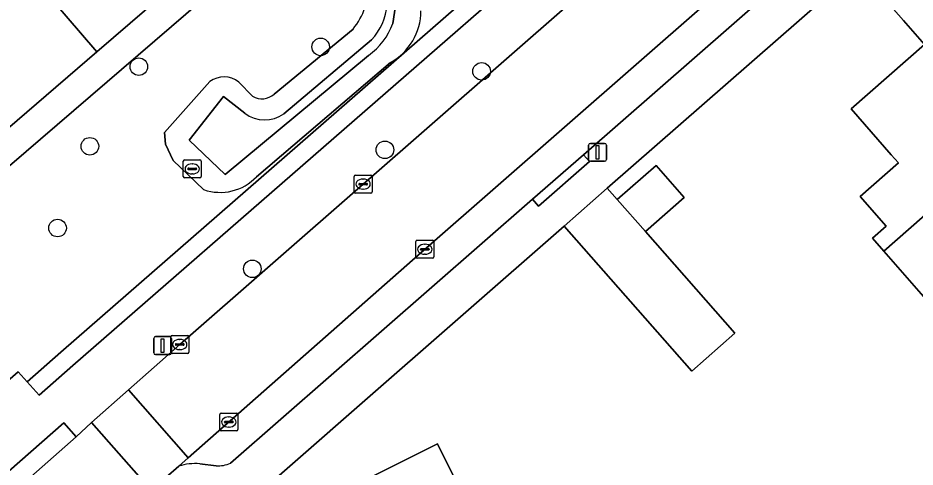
# Model space of a CAD drawing. Extents: x 157320 to 158835, y 386650 to 388491.
# Drawn here: x 157597.98 to 157647.93, y 387796.62 to 387821.62 of the extents above; entities that cross this region are included whole.
import ezdxf

# ---------------------------------------------------------------- set-up
doc = ezdxf.new("R2010")
doc.units = 0
for name, color, linetype in [('IMGEO_Boom', 7, 'Continuous'), ('IMGEO_Erf', 7, 'Continuous'), ('IMGEO_Greppel_droge_sloot', 7, 'Continuous'), ('IMGEO_Groenvoorziening', 7, 'Continuous'), ('IMGEO_Haag', 7, 'Continuous'), ('IMGEO_Kolk', 7, 'Continuous'), ('IMGEO_Lichtmast', 7, 'Continuous'), ('IMGEO_Muur', 7, 'Continuous'), ('IMGEO_Oever', 7, 'Continuous'), ('IMGEO_Pand', 7, 'Continuous'), ('IMGEO_Parkeervlak_open', 7, 'Continuous'), ('IMGEO_Rijbaan_lokaal_open', 7, 'Continuous'), ('IMGEO_Voetpad_open', 7, 'Continuous')]:
    doc.layers.add(name, color=color, linetype=linetype)

msp = doc.modelspace()

# ---------------------------------------------------------------- linework, layer by layer
at = {"layer": 'IMGEO_Boom'}
for centre in [(157614.835, 387820.01), (157604.709, 387818.908), (157623.795, 387818.651), (157601.983, 387814.477), (157618.411, 387814.28), (157600.183, 387809.924), (157611.029, 387807.653)]:
    msp.add_circle(centre, 0.489, dxfattribs=at)
at = {"layer": 'IMGEO_Erf'}
for points in [[(157652.762, 387831.358), (157646.906, 387826.236), (157630.79, 387812.141), (157631.345, 387811.51), (157633.511, 387813.414), (157635.08, 387811.629), (157632.915, 387809.725), (157637.888, 387804.07), (157635.493, 387801.964), (157628.395, 387810.035), (157617.003, 387800.065), (157607.442, 387791.699)], [(157648.667, 387805.82), (157646.197, 387808.634), (157645.561, 387809.359), (157646.321, 387810.026), (157644.869, 387811.68), (157647.004, 387813.553), (157646.611, 387814.001), (157644.367, 387816.559), (157648.46, 387820.15), (157647.298, 387821.475), (157645.616, 387823.393), (157647.848, 387825.356), (157649.533, 387823.44)], [(157611.278, 387792.89), (157621.347, 387797.909), (157623.573, 387793.432)]]:
    msp.add_lwpolyline(points, dxfattribs=at)
at = {"layer": 'IMGEO_Greppel_droge_sloot'}
for points in [[(157618.859, 387821.31), (157619.041, 387822.546)], [(157617.665, 387820.399), (157612.785, 387816.279)], [(157609.52, 387812.909), (157617.506, 387819.536)], [(157610.604, 387816.312), (157609.432, 387817.25), (157607.507, 387814.81), (157609.52, 387812.909)]]:
    msp.add_lwpolyline(points, dxfattribs=at)
for centre, radius, start, end in [((157615.257, 387822.65), 3.297, 316.935, 355.0752), ((157615.159, 387822.729), 3.963, 306.3186, 339.0171), ((157611.718, 387817.828), 1.881, 233.7064, 304.5598)]:
    msp.add_arc(centre, radius, start, end, dxfattribs=at)
at = {"layer": 'IMGEO_Groenvoorziening'}
for points in [[(157596.666, 387898.667), (157591.074, 387893.848), (157576.785, 387881.818), (157577.453, 387881.073), (157591.726, 387893.089), (157592.879, 387894.1), (157597.334, 387898.007), (157597.556, 387898.205), (157597.738, 387898.211), (157598.011, 387898.166), (157598.466, 387897.813), (157630.55, 387861.394), (157645.53, 387844.496), (157645.954, 387843.343), (157645.442, 387842.312), (157643.275, 387840.451), (157627.162, 387826.391), (157626.142, 387825.501), (157600.373, 387803.016), (157598.489, 387801.366), (157599.159, 387800.624), (157601.031, 387802.263), (157630.109, 387827.61)], [(157597.569, 387888.624), (157592.879, 387894.1), (157591.726, 387893.089), (157592.627, 387892.075), (157578.219, 387880.217), (157578.743, 387879.632), (157578.896, 387879.765), (157593.208, 387891.573), (157603.095, 387880.095), (157616.991, 387863.943), (157630.777, 387848.05), (157620.993, 387839.628), (157620.76, 387839.412), (157622.654, 387837.213), (157611.388, 387827.514), (157602.363, 387819.743), (157591.729, 387810.587), (157590.763, 387809.768), (157590.859, 387809.676), (157588.409, 387807.574), (157589.404, 387806.433), (157624.445, 387836.562)], [(157624.445, 387836.562), (157589.404, 387806.433), (157594.723, 387800.331), (157595.341, 387799.617), (157597.99, 387801.918), (157598.489, 387801.366), (157600.373, 387803.016), (157626.142, 387825.501), (157625.968, 387825.408), (157625.789, 387825.324)], [(157612.245, 387817.376), (157616.641, 387821.002)], [(157618.717, 387819.138), (157611.265, 387812.782)], [(157608.317, 387812.065), (157606.629, 387813.683), (157606.195, 387814.593), (157606.13, 387815.236), (157608.658, 387818.074)], [(157610.277, 387818.049), (157611.045, 387817.26)]]:
    msp.add_lwpolyline(points, dxfattribs=at)
for centre, radius, start, end in [((157613.429, 387823.549), 4.1, 321.5848, 340.7385), ((157617.114, 387822.029), 3.306, 299.0006, 359.6839), ((157609.451, 387817.019), 1.32, 51.2914, 126.9393), ((157611.565, 387818.146), 1.027, 239.5898, 311.4531), ((157609.237, 387814.703), 2.793, 250.7763, 316.5633)]:
    msp.add_arc(centre, radius, start, end, dxfattribs=at)
at = {"layer": 'IMGEO_Haag'}
msp.add_lwpolyline([(157596.666, 387898.667), (157591.074, 387893.848), (157576.785, 387881.818), (157577.453, 387881.073), (157591.726, 387893.089), (157592.879, 387894.1), (157597.334, 387898.007), (157597.556, 387898.205), (157597.738, 387898.211), (157598.011, 387898.166), (157598.466, 387897.813), (157630.55, 387861.394), (157645.53, 387844.496), (157645.954, 387843.343), (157645.442, 387842.312), (157643.275, 387840.451), (157627.162, 387826.391), (157626.142, 387825.501), (157600.373, 387803.016), (157598.489, 387801.366), (157599.159, 387800.624), (157601.031, 387802.263), (157630.109, 387827.61)], dxfattribs=at)
at = {"layer": 'IMGEO_Kolk'}
for p, q in [((157607.182, 387812.791), (157607.182, 387813.643)), ((157607.257, 387813.717), (157608.109, 387813.717)), ((157608.183, 387813.643), (157608.183, 387812.791)), ((157607.441, 387813.211), (157607.441, 387813.223)), ((157607.879, 387813.174), (157607.481, 387813.174)), ((157607.484, 387813.26), (157607.882, 387813.26)), ((157607.67, 387813.497), (157607.695, 387813.497)), ((157607.925, 387813.223), (157607.925, 387813.211)), ((157608.109, 387812.717), (157607.257, 387812.717)), ((157607.693, 387812.937), (157607.668, 387812.937)), ((157616.696, 387811.944), (157616.696, 387812.796)), ((157616.771, 387812.87), (157617.623, 387812.87)), ((157617.184, 387812.65), (157617.209, 387812.65)), ((157617.697, 387812.796), (157617.697, 387811.944)), ((157616.955, 387812.364), (157616.955, 387812.376)), ((157617.393, 387812.327), (157616.995, 387812.327)), ((157616.998, 387812.413), (157617.396, 387812.413)), ((157617.207, 387812.09), (157617.182, 387812.09)), ((157617.439, 387812.376), (157617.439, 387812.364)), ((157617.623, 387811.87), (157616.771, 387811.87)), ((157620.133, 387808.316), (157620.133, 387809.168)), ((157620.208, 387809.242), (157621.06, 387809.242)), ((157621.134, 387809.168), (157621.134, 387808.316)), ((157620.392, 387808.736), (157620.392, 387808.748)), ((157620.83, 387808.699), (157620.432, 387808.699)), ((157620.435, 387808.785), (157620.833, 387808.785)), ((157620.621, 387809.022), (157620.646, 387809.022)), ((157620.876, 387808.748), (157620.876, 387808.736)), ((157621.06, 387808.242), (157620.208, 387808.242)), ((157620.644, 387808.462), (157620.619, 387808.462)), ((157606.486, 387803.015), (157606.486, 387803.867)), ((157606.561, 387803.941), (157607.413, 387803.941)), ((157606.974, 387803.721), (157606.999, 387803.721)), ((157607.487, 387803.867), (157607.487, 387803.015)), ((157606.745, 387803.435), (157606.745, 387803.447)), ((157607.183, 387803.398), (157606.785, 387803.398)), ((157606.788, 387803.484), (157607.186, 387803.484)), ((157606.997, 387803.161), (157606.972, 387803.161)), ((157607.229, 387803.447), (157607.229, 387803.435)), ((157607.413, 387802.941), (157606.561, 387802.941)), ((157609.295, 387799.626), (157610.147, 387799.626)), ((157609.22, 387798.7), (157609.22, 387799.552)), ((157609.479, 387799.12), (157609.479, 387799.132)), ((157609.522, 387799.169), (157609.92, 387799.169)), ((157609.708, 387799.406), (157609.733, 387799.406)), ((157609.963, 387799.132), (157609.963, 387799.12)), ((157610.221, 387799.552), (157610.221, 387798.7)), ((157610.147, 387798.626), (157609.295, 387798.626)), ((157609.917, 387799.083), (157609.519, 387799.083)), ((157609.731, 387798.846), (157609.706, 387798.846))]:
    msp.add_line(p, q, dxfattribs=at)
for points in [[(157607.182, 387812.791), (157607.182, 387813.643)], [(157607.257, 387813.717), (157608.109, 387813.717)], [(157608.183, 387813.643), (157608.183, 387812.791)], [(157608.109, 387812.717), (157607.257, 387812.717)], [(157616.696, 387811.944), (157616.696, 387812.796)], [(157616.771, 387812.87), (157617.623, 387812.87)], [(157617.697, 387812.796), (157617.697, 387811.944)], [(157617.623, 387811.87), (157616.771, 387811.87)], [(157620.133, 387808.316), (157620.133, 387809.168)], [(157620.208, 387809.242), (157621.06, 387809.242)], [(157621.134, 387809.168), (157621.134, 387808.316)], [(157621.06, 387808.242), (157620.208, 387808.242)], [(157606.486, 387803.015), (157606.486, 387803.867)], [(157606.561, 387803.941), (157607.413, 387803.941)], [(157607.487, 387803.867), (157607.487, 387803.015)], [(157607.413, 387802.941), (157606.561, 387802.941)], [(157609.295, 387799.626), (157610.147, 387799.626)], [(157609.22, 387798.7), (157609.22, 387799.552)], [(157610.221, 387799.552), (157610.221, 387798.7)], [(157610.147, 387798.626), (157609.295, 387798.626)]]:
    msp.add_lwpolyline(points, dxfattribs=at)
for centre, radius, start, end in [((157607.259, 387813.641), 0.0765, 91.552, 178.448), ((157607.259, 387813.641), 0.0765, 91.552, 178.448), ((157608.107, 387813.641), 0.0765, 1.552, 88.448), ((157608.107, 387813.641), 0.0765, 1.552, 88.448), ((157607.481, 387813.22), 0.0403, 85.8775, 175.7526), ((157607.478, 387813.21), 0.0366, 178.938, 274.7102), ((157607.882, 387813.217), 0.043, 264.8664, 352.4533), ((157607.886, 387813.222), 0.0386, 1.7309, 96.639), ((157607.259, 387812.793), 0.0765, 181.552, 268.448), ((157607.259, 387812.793), 0.0765, 181.552, 268.448), ((157608.107, 387812.793), 0.0765, 271.552, 358.448), ((157608.107, 387812.793), 0.0765, 271.552, 358.448), ((157616.773, 387812.794), 0.0765, 91.552, 178.448), ((157616.773, 387812.794), 0.0765, 91.552, 178.448), ((157617.621, 387812.794), 0.0765, 1.552, 88.448), ((157617.621, 387812.794), 0.0765, 1.552, 88.448), ((157616.995, 387812.373), 0.0403, 85.8775, 175.7526), ((157616.992, 387812.363), 0.0366, 178.938, 274.7102), ((157617.396, 387812.37), 0.043, 264.8664, 352.4533), ((157617.4, 387812.375), 0.0386, 1.7309, 96.639), ((157616.773, 387811.946), 0.0765, 181.552, 268.448), ((157616.773, 387811.946), 0.0765, 181.552, 268.448), ((157617.621, 387811.946), 0.0765, 271.552, 358.448), ((157617.621, 387811.946), 0.0765, 271.552, 358.448), ((157620.21, 387809.166), 0.0765, 91.552, 178.448), ((157620.21, 387809.166), 0.0765, 91.552, 178.448), ((157621.058, 387809.166), 0.0765, 1.552, 88.448), ((157621.058, 387809.166), 0.0765, 1.552, 88.448), ((157620.432, 387808.745), 0.0403, 85.8775, 175.7526), ((157620.429, 387808.735), 0.0366, 178.938, 274.7102), ((157620.833, 387808.742), 0.043, 264.8664, 352.4533), ((157620.837, 387808.747), 0.0386, 1.7309, 96.639), ((157620.21, 387808.318), 0.0765, 181.552, 268.448), ((157620.21, 387808.318), 0.0765, 181.552, 268.448), ((157621.058, 387808.318), 0.0765, 271.552, 358.448), ((157621.058, 387808.318), 0.0765, 271.552, 358.448), ((157606.563, 387803.865), 0.0765, 91.552, 178.448), ((157606.563, 387803.865), 0.0765, 91.552, 178.448), ((157607.411, 387803.865), 0.0765, 1.552, 88.448), ((157607.411, 387803.865), 0.0765, 1.552, 88.448), ((157606.785, 387803.444), 0.0403, 85.8775, 175.7526), ((157606.782, 387803.434), 0.0366, 178.938, 274.7102), ((157607.186, 387803.441), 0.043, 264.8664, 352.4533), ((157607.19, 387803.446), 0.0386, 1.7309, 96.639), ((157606.563, 387803.017), 0.0765, 181.552, 268.448), ((157606.563, 387803.017), 0.0765, 181.552, 268.448), ((157607.411, 387803.017), 0.0765, 271.552, 358.448), ((157607.411, 387803.017), 0.0765, 271.552, 358.448), ((157609.297, 387799.55), 0.0765, 91.552, 178.448), ((157609.297, 387799.55), 0.0765, 91.552, 178.448), ((157610.145, 387799.55), 0.0765, 1.552, 88.448), ((157610.145, 387799.55), 0.0765, 1.552, 88.448), ((157609.519, 387799.129), 0.0403, 85.8775, 175.7526), ((157609.516, 387799.119), 0.0366, 178.938, 274.7102), ((157609.92, 387799.126), 0.043, 264.8664, 352.4533), ((157609.924, 387799.131), 0.0386, 1.7309, 96.639), ((157609.297, 387798.702), 0.0765, 181.552, 268.448), ((157609.297, 387798.702), 0.0765, 181.552, 268.448), ((157610.145, 387798.702), 0.0765, 271.552, 358.448), ((157610.145, 387798.702), 0.0765, 271.552, 358.448)]:
    msp.add_arc(centre, radius, start, end, dxfattribs=at)
for centre, major_axis, ratio, start_param, end_param in [((157607.669, 387813.217), (-0.387, 0.002), 0.722429, 4.712389, 7.853982), ((157607.694, 387813.217), (-0.39, 0.002), 0.717154, 1.570796, 4.712389), ((157617.183, 387812.37), (-0.387, 0.002), 0.722429, 4.712389, 7.853982), ((157617.208, 387812.37), (-0.39, 0.002), 0.717154, 1.570796, 4.712389), ((157620.62, 387808.742), (-0.387, 0.002), 0.722429, 4.712389, 7.853982), ((157620.645, 387808.742), (-0.39, 0.002), 0.717154, 1.570796, 4.712389), ((157606.973, 387803.441), (-0.387, 0.002), 0.722429, 4.712389, 7.853982), ((157606.998, 387803.441), (-0.39, 0.002), 0.717154, 1.570796, 4.712389), ((157609.707, 387799.126), (-0.387, 0.002), 0.722429, 4.712389, 7.853982), ((157609.732, 387799.126), (-0.39, 0.002), 0.717154, 1.570796, 4.712389)]:
    msp.add_ellipse(centre, major_axis=major_axis, ratio=ratio, start_param=start_param, end_param=end_param, dxfattribs=at)
at = {"layer": 'IMGEO_Lichtmast'}
for p, q in [((157629.854, 387814.639), (157630.644, 387814.639)), ((157630.644, 387814.639), (157629.854, 387814.639)), ((157629.754, 387813.739), (157629.754, 387814.539)), ((157629.754, 387814.539), (157629.754, 387813.739)), ((157630.744, 387814.539), (157630.744, 387813.739)), ((157630.744, 387813.739), (157630.744, 387814.539)), ((157630.644, 387813.639), (157629.854, 387813.639)), ((157629.854, 387813.639), (157630.644, 387813.639)), ((157605.537, 387802.98), (157605.537, 387803.78)), ((157605.537, 387803.78), (157605.537, 387802.98)), ((157605.637, 387803.88), (157606.427, 387803.88)), ((157606.427, 387803.88), (157605.637, 387803.88)), ((157606.527, 387803.78), (157606.527, 387802.98)), ((157606.527, 387802.98), (157606.527, 387803.78)), ((157606.427, 387802.88), (157605.637, 387802.88)), ((157605.637, 387802.88), (157606.427, 387802.88))]:
    msp.add_line(p, q, dxfattribs=at)
for points in [[(157630.174, 387814.514), (157630.324, 387814.514), (157630.324, 387813.764), (157630.174, 387813.764), (157630.174, 387814.514)], [(157605.957, 387803.755), (157606.107, 387803.755), (157606.107, 387803.005), (157605.957, 387803.005), (157605.957, 387803.755)]]:
    msp.add_lwpolyline(points, dxfattribs=at)
for centre, start, end in [((157629.854, 387814.539), 90, 180), ((157629.854, 387814.539), 90, 180), ((157630.644, 387814.539), 0, 90), ((157630.644, 387814.539), 360, 90), ((157629.854, 387813.739), 180, 270), ((157629.854, 387813.739), 180, 270), ((157630.644, 387813.739), 270, 0), ((157630.644, 387813.739), 270, 0), ((157605.637, 387803.78), 90, 180), ((157605.637, 387803.78), 90, 180), ((157606.427, 387803.78), 0, 90), ((157606.427, 387803.78), 360, 90), ((157605.637, 387802.98), 180, 270), ((157605.637, 387802.98), 180, 270), ((157606.427, 387802.98), 270, 0), ((157606.427, 387802.98), 270, 0)]:
    msp.add_arc(centre, 0.1, start, end, dxfattribs=at)
at = {"layer": 'IMGEO_Muur'}
for points in [[(157630.79, 387812.141), (157646.906, 387826.236)], [(157617.003, 387800.065), (157628.395, 387810.035)]]:
    msp.add_lwpolyline(points, dxfattribs=at)
at = {"layer": 'IMGEO_Oever'}
for points in [[(157619.041, 387822.546), (157618.859, 387821.31)], [(157616.641, 387821.002), (157612.245, 387817.376)], [(157612.785, 387816.279), (157617.665, 387820.399)], [(157617.506, 387819.536), (157609.52, 387812.909)], [(157611.265, 387812.782), (157618.717, 387819.138)], [(157608.658, 387818.074), (157606.13, 387815.236), (157606.195, 387814.593), (157606.629, 387813.683), (157608.317, 387812.065)], [(157611.045, 387817.26), (157610.277, 387818.049)], [(157609.52, 387812.909), (157607.507, 387814.81), (157609.432, 387817.25), (157610.604, 387816.312)]]:
    msp.add_lwpolyline(points, dxfattribs=at)
for centre, radius, start, end in [((157613.429, 387823.549), 4.1, 321.5848, 340.7385), ((157615.257, 387822.65), 3.297, 316.935, 355.0752), ((157617.114, 387822.029), 3.306, 299.0006, 359.6839), ((157615.159, 387822.729), 3.963, 306.3186, 339.0171), ((157609.451, 387817.019), 1.32, 51.2914, 126.9393), ((157611.565, 387818.146), 1.027, 239.5898, 311.4531), ((157611.718, 387817.828), 1.881, 233.7064, 304.5598), ((157609.237, 387814.703), 2.793, 250.7763, 316.5633)]:
    msp.add_arc(centre, radius, start, end, dxfattribs=at)
at = {"layer": 'IMGEO_Pand'}
for points in [[(157611.388, 387827.514), (157608.908, 387830.415), (157607.511, 387832.049), (157604.318, 387829.32), (157605.715, 387827.686), (157599.855, 387822.676), (157602.363, 387819.743)], [(157656.215, 387821.493), (157657.71, 387822.791), (157656.306, 387824.359), (157657.051, 387825.051), (157654.571, 387827.873), (157654.324, 387827.656), (157649.533, 387823.44), (157647.848, 387825.356), (157645.616, 387823.393), (157647.298, 387821.475), (157648.46, 387820.15), (157644.367, 387816.559), (157646.611, 387814.001), (157647.004, 387813.553), (157644.869, 387811.68), (157646.321, 387810.026), (157645.561, 387809.359), (157646.197, 387808.634), (157649.086, 387811.182), (157654.216, 387815.74), (157652.227, 387818.03)], [(157602.363, 387819.743), (157599.855, 387822.676), (157598.315, 387824.477), (157595.086, 387821.686), (157593.063, 387824.027), (157584.734, 387816.824), (157590.763, 387809.768), (157591.729, 387810.587)], [(157666.242, 387814.61), (157663.86, 387817.336), (157663.182, 387816.62), (157661.666, 387818.207), (157660.171, 387816.909), (157656.197, 387813.459), (157654.216, 387815.74), (157649.086, 387811.182), (157646.197, 387808.634), (157648.667, 387805.82), (157651.561, 387808.362), (157653.545, 387810.104), (157656.857, 387806.329), (157658.944, 387808.17)], [(157631.345, 387811.51), (157632.915, 387809.725), (157635.08, 387811.629), (157633.511, 387813.414)], [(157632.915, 387809.725), (157631.345, 387811.51), (157630.79, 387812.141), (157628.395, 387810.035), (157635.493, 387801.964), (157637.888, 387804.07)], [(157623.89, 387792.795), (157623.573, 387793.432), (157621.347, 387797.909), (157611.278, 387792.89), (157612.197, 387790.993), (157611.279, 387790.559), (157612.88, 387787.317), (157621.607, 387791.663)]]:
    msp.add_lwpolyline(points, close=True, dxfattribs=at)
at = {"layer": 'IMGEO_Parkeervlak_open'}
for points in [[(157650.581, 387834.87), (157636.25, 387822.385), (157620.732, 387808.831), (157609.797, 387799.195), (157607.46, 387797.138), (157606.933, 387796.674)], [(157609.821, 387796.834), (157626.632, 387811.526), (157629.469, 387814.006), (157649.925, 387831.883)], [(157608.1, 387796.801), (157609.006, 387796.694)]]:
    msp.add_lwpolyline(points, dxfattribs=at)
for centre, radius, start, end in [((157607.874, 387793.457), 3.352, 86.125, 106.2966), ((157609.141, 387798.351), 1.663, 265.3489, 294.1452)]:
    msp.add_arc(centre, radius, start, end, dxfattribs=at)
at = {"layer": 'IMGEO_Rijbaan_lokaal_open'}
msp.add_lwpolyline([(157646.017, 387837.483), (157632.713, 387825.956), (157617.194, 387812.367), (157606.984, 387803.438), (157604.13, 387800.92), (157607.46, 387797.138), (157609.797, 387799.195), (157620.732, 387808.831), (157636.25, 387822.385), (157650.581, 387834.87)], dxfattribs=at)
for points in [[(157604.13, 387800.92), (157602.069, 387799.102), (157605.401, 387795.325), (157605.494, 387795.407), (157606.933, 387796.674), (157607.46, 387797.138)], [(157594.345, 387785.504), (157600.651, 387791.132), (157601.15, 387791.577), (157605.401, 387795.325), (157602.069, 387799.102), (157601.225, 387798.298), (157591.416, 387789.674), (157575.15, 387775.257), (157564.601, 387765.934), (157567.941, 387762.148), (157568.58, 387762.711), (157573.949, 387767.426), (157574.36, 387767.793), (157578.919, 387771.871)]]:
    msp.add_lwpolyline(points, close=True, dxfattribs=at)
at = {"layer": 'IMGEO_Voetpad_open'}
for points in [[(157646.248, 387841.686), (157643.93, 387839.695), (157630.109, 387827.61), (157601.031, 387802.263), (157599.159, 387800.624), (157598.489, 387801.366), (157597.99, 387801.918), (157595.341, 387799.617), (157595.424, 387799.532), (157592.161, 387796.66), (157588.712, 387793.729), (157542.489, 387752.818), (157540.918, 387751.636), (157539.075, 387750), (157516.533, 387729.995), (157509.624, 387726.538), (157517.619, 387710.56), (157521.634, 387712.569)], [(157617.194, 387812.367), (157632.713, 387825.956), (157646.017, 387837.483)], [(157649.925, 387831.883), (157629.469, 387814.006), (157629.798, 387813.63), (157626.961, 387811.15), (157626.632, 387811.526), (157609.821, 387796.834)], [(157529.707, 387722.081), (157536.727, 387728.304), (157548.792, 387738.997), (157551.146, 387741.084), (157572.416, 387759.957), (157573.25, 387760.707), (157577.053, 387764.23), (157593.698, 387779.343), (157601.499, 387786.426), (157603.416, 387788.161), (157606.621, 387790.971), (157607.442, 387791.699), (157617.003, 387800.065), (157628.395, 387810.035), (157630.79, 387812.141), (157646.906, 387826.236), (157652.762, 387831.358)], [(157591.416, 387789.674), (157590.718, 387790.471), (157600.529, 387799.078), (157601.225, 387798.298), (157602.069, 387799.102), (157604.13, 387800.92), (157606.984, 387803.438), (157617.194, 387812.367)], [(157606.933, 387796.674), (157605.494, 387795.407), (157605.824, 387795.032), (157601.48, 387791.202), (157601.15, 387791.577), (157600.651, 387791.132)], [(157609.006, 387796.694), (157608.1, 387796.801)]]:
    msp.add_lwpolyline(points, dxfattribs=at)
for points in [[(157626.632, 387811.526), (157626.961, 387811.15), (157629.798, 387813.63), (157629.469, 387814.006)], [(157601.225, 387798.298), (157600.529, 387799.078), (157590.718, 387790.471), (157591.416, 387789.674)]]:
    msp.add_lwpolyline(points, close=True, dxfattribs=at)
for centre, radius, start, end in [((157607.874, 387793.457), 3.352, 86.125, 106.2966), ((157609.141, 387798.351), 1.663, 265.3489, 294.1452)]:
    msp.add_arc(centre, radius, start, end, dxfattribs=at)

doc.saveas('drawing.dxf')
